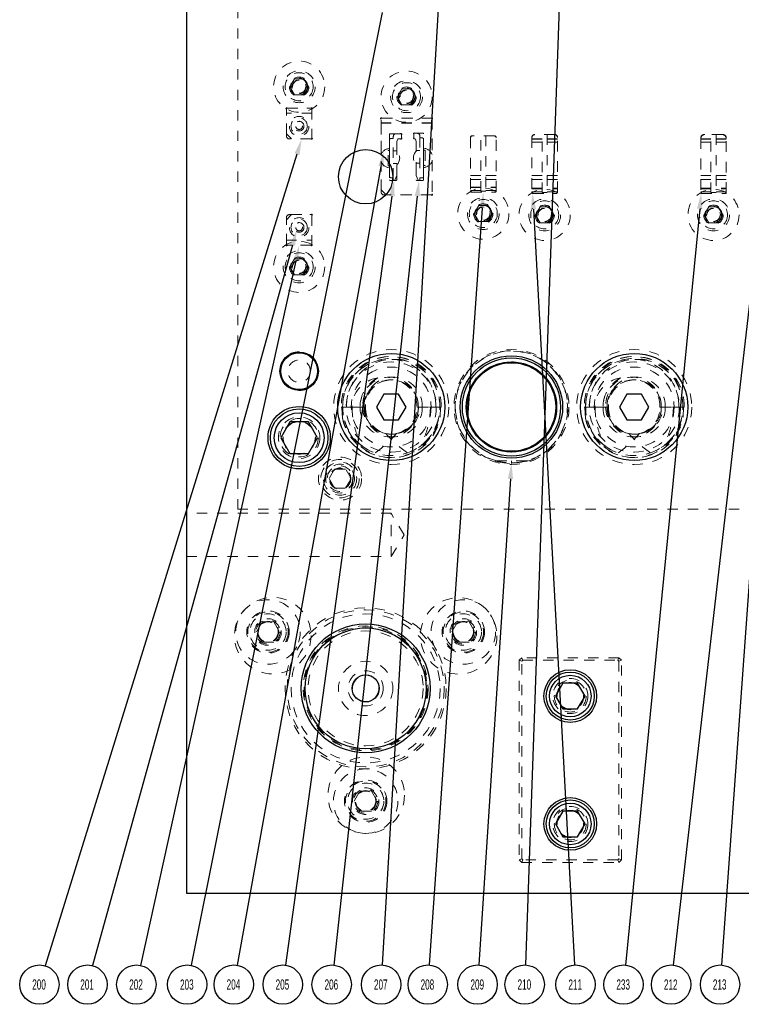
# Model space of a CAD drawing. Header units: inches. Extents: x 1880 to 2363, y -453 to -54.
# Tile 979 of 1056: x 2116.42 to 2123.48, y -274.3 to -264.67. Entities that reach past the tile are written whole.
import ezdxf

# ---------------------------------------------------------------- set-up
doc = ezdxf.new("R2010")
doc.units = ezdxf.units.IN
doc.header["$LTSCALE"] = 0.5
doc.header["$MEASUREMENT"] = 0
doc.linetypes.add('HIDDEN', pattern=[0.225, 0.15, -0.075])
for name, color, linetype in [('DSS-M-S', 53, 'Continuous'), ('DST-M-S', 53, 'Continuous'), ('PAD-M-S', 135, 'Continuous'), ('PBU-M-S', 8, 'Continuous'), ('PUN-M-S', 8, 'Continuous'), ('SID-M-S', 105, 'Continuous'), ('SVF-M-S', 8, 'Continuous')]:
    doc.layers.add(name, color=color, linetype=linetype)
doc.styles.add('SLDTEXTSTYLE0', font='TXT', dxfattribs={"width": 0.595745})

msp = doc.modelspace()

# ---------------------------------------------------------------- linework, layer by layer
at = {"layer": 'DSS-M-S', "linetype": 'HIDDEN', "lineweight": 18}
for radius in [0.76772, 0.72835, 0.61024, 0.2655, 0.172]:
    msp.add_circle((2119.80381, -271.20862), radius, dxfattribs=at)
at = {"layer": 'DST-M-S', "linetype": 'Continuous', "lineweight": 25}
for p, q in [((2118.05381, -259.20862), (2118.05381, -273.20862)), ((2118.05381, -273.20862), (2130.55381, -273.20862))]:
    msp.add_line(p, q, dxfattribs=at)
at = {"layer": 'DST-M-S', "linetype": 'HIDDEN', "lineweight": 18}
for p, q in [((2120.05381, -269.49767), (2118.05381, -269.49767)), ((2120.05381, -269.70862), (2120.05381, -269.49767)), ((2120.18056, -269.70862), (2120.05381, -269.49767)), ((2120.05381, -269.91957), (2120.05381, -269.70862)), ((2120.05381, -269.91957), (2120.18056, -269.70862)), ((2118.05381, -269.91957), (2120.05381, -269.91957)), ((2121.32881, -270.90862), (2121.30381, -270.93362)), ((2121.30381, -270.93362), (2121.30381, -272.88362)), ((2121.30381, -270.93362), (2121.32881, -270.94398)), ((2122.27881, -270.90862), (2121.32881, -270.90862)), ((2121.32881, -270.90862), (2121.33916, -270.93362)), ((2121.32881, -270.94398), (2121.33916, -270.93362)), ((2121.32881, -272.87327), (2121.32881, -270.94398)), ((2121.33916, -270.93362), (2122.26845, -270.93362)), ((2122.27881, -270.90862), (2122.26845, -270.93362)), ((2122.26845, -270.93362), (2122.27881, -270.94398)), ((2122.30381, -270.93362), (2122.27881, -270.90862)), ((2122.30381, -270.93362), (2122.27881, -270.94398)), ((2122.27881, -270.94398), (2122.27881, -272.87327)), ((2122.30381, -272.88362), (2122.30381, -270.93362)), ((2121.32881, -272.87327), (2121.30381, -272.88362)), ((2121.30381, -272.88362), (2121.32881, -272.90862)), ((2121.33916, -272.88362), (2121.32881, -272.87327)), ((2121.33916, -272.88362), (2121.32881, -272.90862)), ((2122.26845, -272.88362), (2121.33916, -272.88362)), ((2122.27881, -272.87327), (2122.26845, -272.88362)), ((2122.26845, -272.88362), (2122.27881, -272.90862)), ((2122.27881, -272.87327), (2122.30381, -272.88362)), ((2122.27881, -272.90862), (2122.30381, -272.88362)), ((2121.32881, -272.90862), (2122.27881, -272.90862))]:
    msp.add_line(p, q, dxfattribs=at)
at = {"layer": 'DST-M-S', "linetype": 'Continuous', "lineweight": 25}
for centre, radius in [((2119.80381, -266.20862), 0.26565), ((2119.15381, -268.10862), 0.1875), ((2120.05381, -268.45862), 0.52345), ((2121.22881, -268.45862), 0.5), ((2122.42881, -268.45862), 0.52345), ((2119.15381, -268.75862), 0.3045), ((2119.80381, -271.20862), 0.62992), ((2121.80381, -271.28362), 0.2575), ((2121.80381, -272.53362), 0.2575)]:
    msp.add_circle(centre, radius, dxfattribs=at)
at = {"layer": 'DST-M-S', "linetype": 'HIDDEN', "lineweight": 18}
for centre, radius in [((2119.15381, -268.75862), 0.203), ((2118.84913, -270.65744), 0.09843), ((2120.75848, -270.65744), 0.09843), ((2121.80381, -271.28362), 0.172), ((2121.80381, -271.28362), 0.1285), ((2119.80381, -272.31098), 0.09843), ((2121.80381, -272.53362), 0.172), ((2121.80381, -272.53362), 0.1285)]:
    msp.add_circle(centre, radius, dxfattribs=at)
at = {"layer": 'PAD-M-S', "linetype": 'HIDDEN', "lineweight": 18}
for p, q in [((2119.02881, -265.78862), (2119.02881, -265.53862)), ((2119.02881, -265.53862), (2119.27881, -265.53862)), ((2119.02881, -265.80862), (2119.02881, -265.54958)), ((2119.03976, -265.53862), (2119.26785, -265.53862)), ((2119.27881, -265.53862), (2119.27881, -265.83862)), ((2119.27881, -265.54958), (2119.27881, -265.82767)), ((2119.27881, -265.58862), (2119.02881, -265.58862)), ((2119.95381, -265.63612), (2120.45381, -265.63612)), ((2119.95381, -265.99444), (2119.95381, -265.63612)), ((2119.95381, -266.35612), (2119.95381, -265.64708)), ((2119.96476, -265.63612), (2120.44285, -265.63612)), ((2120.45381, -265.63612), (2120.45381, -265.99194)), ((2120.45381, -265.64708), (2120.45381, -266.37517)), ((2120.45381, -265.68112), (2119.95381, -265.68112)), ((2119.95381, -265.68612), (2120.45381, -265.68612)), ((2119.07881, -265.83862), (2119.02881, -265.78862)), ((2119.26785, -265.83862), (2119.05881, -265.83862)), ((2119.27881, -265.83862), (2119.07881, -265.83862)), ((2120.03731, -265.79362), (2120.03731, -265.93225)), ((2120.14306, -265.78862), (2120.04231, -265.78862)), ((2120.10931, -265.96019), (2120.10931, -265.86625)), ((2120.10961, -265.86454), (2120.11821, -265.84091)), ((2120.12291, -265.83762), (2120.14306, -265.83762)), ((2120.15431, -265.82638), (2120.15431, -265.79987)), ((2120.27531, -265.79182), (2120.27531, -265.82658)), ((2120.28216, -265.83637), (2120.28642, -265.83792)), ((2120.36531, -265.78362), (2120.2835, -265.78362)), ((2120.28941, -265.84091), (2120.29801, -265.86454)), ((2120.29831, -265.86625), (2120.29831, -265.95769)), ((2120.37031, -265.92975), (2120.37031, -265.78862)), ((2120.82881, -265.82362), (2120.82881, -266.35362)), ((2121.06381, -265.80862), (2120.84381, -265.80862)), ((2121.07881, -266.35362), (2121.07881, -265.82362)), ((2121.42881, -265.82112), (2121.42881, -266.36112)), ((2121.65381, -265.79612), (2121.45381, -265.79612)), ((2121.67881, -266.36112), (2121.67881, -265.82112)), ((2123.07881, -265.83112), (2123.07881, -266.36612)), ((2123.29381, -265.79612), (2123.11381, -265.79612)), ((2123.32881, -266.36612), (2123.32881, -265.83112)), ((2120.03731, -265.94612), (2120.03731, -266.10612)), ((2120.37031, -266.10362), (2120.37031, -265.94362)), ((2119.95381, -266.33612), (2119.95381, -266.0578)), ((2120.45381, -266.0553), (2120.45381, -266.38612)), ((2120.03731, -266.11999), (2120.03731, -266.23862)), ((2120.10931, -266.23862), (2120.10931, -266.09205)), ((2120.29831, -266.08955), (2120.29831, -266.23862)), ((2120.37031, -266.23862), (2120.37031, -266.11749)), ((2120.04231, -266.24362), (2120.10431, -266.24362)), ((2120.30331, -266.24362), (2120.36531, -266.24362)), ((2120.00381, -266.38612), (2119.95381, -266.33612)), ((2120.44285, -266.38612), (2119.98381, -266.38612)), ((2120.45381, -266.38612), (2120.00381, -266.38612)), ((2120.83381, -266.35862), (2121.07381, -266.35862)), ((2121.43881, -266.37112), (2121.66881, -266.37112)), ((2123.08381, -266.37112), (2123.32381, -266.37112)), ((2119.02881, -266.62862), (2119.07881, -266.57862)), ((2119.02881, -266.86767), (2119.02881, -266.60862)), ((2119.02881, -266.87862), (2119.02881, -266.62862)), ((2119.05881, -266.57862), (2119.26785, -266.57862)), ((2119.07881, -266.57862), (2119.27881, -266.57862)), ((2119.27881, -266.57862), (2119.27881, -266.87862)), ((2119.27881, -266.58958), (2119.27881, -266.86767)), ((2119.02881, -266.82862), (2119.27881, -266.82862)), ((2119.27881, -266.87862), (2119.02881, -266.87862)), ((2119.26785, -266.87862), (2119.03976, -266.87862)), ((2121.07276, -268.98725), (2121.11856, -268.99866)), ((2121.11856, -268.99866), (2121.15454, -269.00478))]:
    msp.add_line(p, q, dxfattribs=at)
for centre, radius in [((2119.15381, -265.32862), 0.068), ((2120.20381, -265.42612), 0.068), ((2119.15381, -265.71362), 0.09562), ((2119.15381, -265.71362), 0.0469), ((2120.95381, -266.56862), 0.068), ((2121.55381, -266.58112), 0.068), ((2123.20381, -266.58112), 0.068), ((2119.15381, -266.70362), 0.09562), ((2119.15381, -266.70362), 0.0469), ((2119.15381, -267.08862), 0.068), ((2120.05381, -268.45862), 0.44062), ((2120.05381, -268.45862), 0.39062), ((2122.42881, -268.45862), 0.44063), ((2122.42881, -268.45862), 0.39063), ((2119.15381, -268.75862), 0.15625), ((2119.55381, -269.15862), 0.1005)]:
    msp.add_circle(centre, radius, dxfattribs=at)
for centre, radius, start, end in [((2119.03093, -265.54074), 0.006, 42.592273, 227.407727), ((2119.02281, -265.54958), 0.006, 0, 47.407727), ((2119.03976, -265.53262), 0.006, 222.592273, 270), ((2119.26785, -265.53262), 0.006, 270, 317.407727), ((2119.27669, -265.54074), 0.006, 312.592273, 137.407727), ((2119.28481, -265.54958), 0.006, 132.592273, 180), ((2119.95593, -265.63824), 0.006, 42.592273, 227.407727), ((2119.94781, -265.64708), 0.006, 0, 47.407727), ((2119.96476, -265.63012), 0.006, 222.592273, 270), ((2120.44285, -265.63012), 0.006, 270, 317.407727), ((2120.45169, -265.63824), 0.006, 312.592273, 137.407727), ((2120.45981, -265.64708), 0.006, 132.592273, 180), ((2119.05881, -265.80862), 0.03, 180, 270), ((2119.26785, -265.84462), 0.006, 42.592273, 90), ((2119.27669, -265.8365), 0.006, 222.592273, 47.407727), ((2119.28481, -265.82767), 0.006, 180, 227.407727), ((2120.04231, -265.79362), 0.005, 90, 180), ((2120.11431, -265.86625), 0.005, 160, 180), ((2120.12291, -265.84262), 0.005, 90, 160), ((2120.14931, -265.79362), 0.008, 308.682187, 141.317813), ((2120.14931, -265.83262), 0.008, 218.682187, 51.317813), ((2120.27831, -265.78662), 0.006, 30, 240), ((2120.27831, -265.83178), 0.006, 120, 310), ((2120.28471, -265.84262), 0.005, 20, 70), ((2120.29331, -265.86625), 0.005, 0, 20), ((2120.36531, -265.78862), 0.005, 0, 90), ((2120.84381, -265.82362), 0.015, 90, 180), ((2121.06381, -265.82362), 0.015, 0, 90), ((2121.45381, -265.82112), 0.025, 90, 180), ((2121.65381, -265.82112), 0.025, 0, 90), ((2123.11381, -265.83112), 0.035, 90, 180), ((2123.29381, -265.83112), 0.035, 0, 90), ((2120.04231, -266.02612), 0.094, 93.049087, 160.303199), ((2120.04231, -266.02612), 0.094, 315.460409, 44.539591), ((2120.36531, -266.02362), 0.094, 135.460409, 224.539591), ((2120.36531, -266.02362), 0.094, 19.696801, 86.950913), ((2120.04231, -266.02612), 0.094, 199.696801, 266.950913), ((2120.36531, -266.02362), 0.094, 273.049087, 340.303199), ((2120.04231, -266.23862), 0.005, 180, 270), ((2120.10431, -266.23862), 0.005, 270, 0), ((2120.30331, -266.23862), 0.005, 180, 270), ((2120.36531, -266.23862), 0.005, 270, 0), ((2119.98381, -266.35612), 0.03, 180, 270), ((2120.44285, -266.39212), 0.006, 42.592273, 90), ((2120.45169, -266.384), 0.006, 222.592273, 47.407727), ((2120.45981, -266.37517), 0.006, 180, 227.407727), ((2120.83381, -266.35362), 0.005, 180, 270), ((2121.07381, -266.35362), 0.005, 270, 0), ((2121.43881, -266.36112), 0.01, 180, 270), ((2121.66881, -266.36112), 0.01, 270, 0), ((2123.08381, -266.36612), 0.005, 180, 270), ((2123.32381, -266.36612), 0.005, 270, 0), ((2119.05881, -266.60862), 0.03, 90, 180), ((2119.26785, -266.57262), 0.006, 270, 317.407727), ((2119.27669, -266.58074), 0.006, 312.592273, 137.407727), ((2119.28481, -266.58958), 0.006, 132.592273, 180), ((2119.03093, -266.8765), 0.006, 132.592273, 317.407727), ((2119.02281, -266.86767), 0.006, 312.592273, 0), ((2119.03976, -266.88462), 0.006, 90, 137.407727), ((2119.26785, -266.88462), 0.006, 42.592273, 90), ((2119.27669, -266.8765), 0.006, 222.592273, 47.407727), ((2119.28481, -266.86767), 0.006, 180, 227.407727)]:
    msp.add_arc(centre, radius, start, end, dxfattribs=at)
at = {"layer": 'PBU-M-S', "linetype": 'HIDDEN', "lineweight": 18}
for p, q in [((2118.55381, -262.95862), (2118.55381, -269.45862)), ((2118.55381, -269.45862), (2130.05381, -269.45862))]:
    msp.add_line(p, q, dxfattribs=at)
for centre, radius in [((2119.15381, -268.10862), 0.19), ((2121.22881, -268.45862), 0.5625), ((2119.55381, -269.15862), 0.211), ((2119.55381, -269.15862), 0.1405)]:
    msp.add_circle(centre, radius, dxfattribs=at)
at = {"layer": 'PUN-M-S', "linetype": 'HIDDEN', "lineweight": 18}
for p, q in [((2120.03731, -265.94612), (2120.03731, -265.84862)), ((2120.06931, -265.83362), (2120.05231, -265.83362)), ((2120.07431, -265.81362), (2120.07431, -265.82862)), ((2120.07431, -266.22362), (2120.07431, -265.82862)), ((2120.14931, -265.78862), (2120.09931, -265.78862)), ((2120.10931, -266.19412), (2120.10931, -265.86625)), ((2120.10961, -265.86454), (2120.11821, -265.84091)), ((2120.12291, -265.83762), (2120.14931, -265.83762)), ((2120.15431, -265.83262), (2120.15431, -265.79362)), ((2120.27531, -265.78662), (2120.27531, -265.83178)), ((2120.27728, -265.8346), (2120.28642, -265.83792)), ((2120.30831, -265.78362), (2120.27831, -265.78362)), ((2120.28941, -265.84091), (2120.29801, -265.86454)), ((2120.29831, -265.86625), (2120.29831, -266.19412)), ((2120.33331, -265.82362), (2120.33331, -265.80862)), ((2120.33331, -265.82362), (2120.33331, -266.22362)), ((2120.33831, -265.82862), (2120.35531, -265.82862)), ((2120.37031, -265.84362), (2120.37031, -265.94362)), ((2120.82881, -265.82862), (2120.82881, -266.34862)), ((2121.05881, -265.80862), (2120.84881, -265.80862)), ((2120.92881, -266.35066), (2120.92881, -265.80862)), ((2120.97881, -265.80862), (2120.97881, -266.35066)), ((2121.07881, -266.34862), (2121.07881, -265.82862)), ((2121.42881, -265.82612), (2121.42881, -266.35612)), ((2121.52881, -265.8382), (2121.42881, -265.8382)), ((2121.52881, -265.84034), (2121.42881, -265.84034)), ((2121.42881, -265.86952), (2121.52881, -265.86952)), ((2121.64881, -265.79612), (2121.45881, -265.79612)), ((2121.52881, -266.36316), (2121.52881, -265.79612)), ((2121.57881, -265.79612), (2121.57881, -266.36316)), ((2121.67881, -265.8382), (2121.57881, -265.8382)), ((2121.67881, -265.84034), (2121.57881, -265.84034)), ((2121.57881, -265.86952), (2121.67881, -265.86952)), ((2121.67881, -266.35612), (2121.67881, -265.82612)), ((2123.07881, -265.83612), (2123.07881, -266.36112)), ((2123.17881, -265.8382), (2123.07881, -265.8382)), ((2123.17881, -265.84034), (2123.07881, -265.84034)), ((2123.07881, -265.86952), (2123.17881, -265.86952)), ((2123.28881, -265.79612), (2123.11881, -265.79612)), ((2123.17881, -266.36316), (2123.17881, -265.79612)), ((2123.22881, -265.79612), (2123.22881, -266.36316)), ((2123.32881, -265.8382), (2123.22881, -265.8382)), ((2123.32881, -265.84034), (2123.22881, -265.84034)), ((2123.22881, -265.86952), (2123.32881, -265.86952)), ((2123.32881, -266.36112), (2123.32881, -265.83612)), ((2120.02531, -265.95112), (2120.02231, -265.95412)), ((2120.02231, -266.09812), (2120.02231, -265.95412)), ((2120.03231, -265.95112), (2120.02531, -265.95112)), ((2120.03731, -266.10612), (2120.03731, -265.94612)), ((2120.10931, -265.95362), (2120.07431, -265.95362)), ((2120.33331, -265.95112), (2120.29831, -265.95112)), ((2120.37031, -265.94362), (2120.37031, -266.10362)), ((2120.37531, -265.94862), (2120.38231, -265.94862)), ((2120.38531, -265.95162), (2120.38231, -265.94862)), ((2120.38531, -265.95162), (2120.38531, -266.09562)), ((2120.02231, -266.09812), (2120.02531, -266.10112)), ((2120.03231, -266.10112), (2120.02531, -266.10112)), ((2120.03731, -266.20362), (2120.03731, -266.10612)), ((2120.07431, -266.07862), (2120.10931, -266.07862)), ((2120.29831, -266.07612), (2120.33331, -266.07612)), ((2120.37031, -266.10362), (2120.37031, -266.20362)), ((2120.37531, -266.09862), (2120.38231, -266.09862)), ((2120.38231, -266.09862), (2120.38531, -266.09562)), ((2120.06931, -266.21862), (2120.05231, -266.21862)), ((2120.07431, -266.22362), (2120.07431, -266.23862)), ((2120.07931, -266.24362), (2120.08506, -266.24362)), ((2120.08965, -266.24061), (2120.1089, -266.1961)), ((2120.29872, -266.1961), (2120.31797, -266.24061)), ((2120.32255, -266.24362), (2120.32831, -266.24362)), ((2120.33331, -266.23862), (2120.33331, -266.22362)), ((2120.33831, -266.21862), (2120.35531, -266.21862)), ((2120.92881, -266.19681), (2120.82881, -266.19681)), ((2120.82881, -266.23618), (2120.92881, -266.23618)), ((2121.07881, -266.19681), (2120.97881, -266.19681)), ((2120.97881, -266.23618), (2121.07881, -266.23618)), ((2121.52881, -266.19681), (2121.42881, -266.19681)), ((2121.42881, -266.23618), (2121.52881, -266.23618)), ((2121.67881, -266.19681), (2121.57881, -266.19681)), ((2121.57881, -266.23618), (2121.67881, -266.23618)), ((2123.17881, -266.19681), (2123.07881, -266.19681)), ((2123.07881, -266.23618), (2123.17881, -266.23618)), ((2123.32881, -266.19681), (2123.22881, -266.19681)), ((2123.22881, -266.23618), (2123.32881, -266.23618)), ((2120.82881, -266.30862), (2121.07881, -266.30862)), ((2120.82881, -266.31362), (2121.07881, -266.31362)), ((2120.82881, -266.31362), (2121.07881, -266.31362)), ((2120.92881, -266.34362), (2120.82881, -266.34362)), ((2120.97881, -266.35066), (2120.92881, -266.35066)), ((2121.07881, -266.34362), (2120.97881, -266.34362)), ((2121.42881, -266.32112), (2121.67881, -266.32112)), ((2121.42881, -266.32612), (2121.67881, -266.32612)), ((2121.42881, -266.32612), (2121.67881, -266.32612)), ((2123.07881, -266.32112), (2123.32881, -266.32112)), ((2123.07881, -266.32612), (2123.32881, -266.32612)), ((2123.07881, -266.32612), (2123.32881, -266.32612)), ((2120.83881, -266.35862), (2121.06881, -266.35862)), ((2121.52881, -266.35612), (2121.42881, -266.35612)), ((2121.44381, -266.37112), (2121.66381, -266.37112)), ((2121.57881, -266.36316), (2121.52881, -266.36316)), ((2121.67881, -266.35612), (2121.57881, -266.35612)), ((2123.17881, -266.35612), (2123.07881, -266.35612)), ((2123.07881, -266.36112), (2123.08881, -266.37112)), ((2123.08881, -266.37112), (2123.31881, -266.37112)), ((2123.22881, -266.36316), (2123.17881, -266.36316)), ((2123.32881, -266.35612), (2123.22881, -266.35612)), ((2123.31881, -266.37112), (2123.32881, -266.36112))]:
    msp.add_line(p, q, dxfattribs=at)
for centre, radius in [((2119.15381, -265.71362), 0.08), ((2119.15381, -265.71362), 0.0469), ((2119.15381, -265.71362), 0.0325), ((2119.15381, -266.70362), 0.08), ((2119.15381, -266.70362), 0.0469), ((2119.15381, -266.70362), 0.0325)]:
    msp.add_circle(centre, radius, dxfattribs=at)
for centre, radius, start, end in [((2120.05231, -265.84862), 0.015, 90, 180), ((2120.06931, -265.82862), 0.005, 270, 0), ((2120.09931, -265.81362), 0.025, 90, 180), ((2120.11431, -265.86625), 0.005, 160, 180), ((2120.12291, -265.84262), 0.005, 90, 160), ((2120.14931, -265.79362), 0.005, 0, 90), ((2120.14931, -265.83262), 0.005, 270, 0), ((2120.27831, -265.78662), 0.003, 90, 180), ((2120.27831, -265.83178), 0.003, 180, 250), ((2120.28471, -265.84262), 0.005, 20, 70), ((2120.29331, -265.86625), 0.005, 0, 20), ((2120.30831, -265.80862), 0.025, 0, 90), ((2120.33831, -265.82362), 0.005, 180, 270), ((2120.35531, -265.84362), 0.015, 0, 90), ((2120.84881, -265.82862), 0.02, 90, 180), ((2121.05881, -265.82862), 0.02, 0, 90), ((2121.45881, -265.82612), 0.03, 90, 180), ((2121.64881, -265.82612), 0.03, 0, 90), ((2123.11881, -265.83612), 0.04, 90, 180), ((2123.28881, -265.83612), 0.04, 0, 90), ((2120.03231, -265.94612), 0.005, 270, 0), ((2120.37531, -265.94362), 0.005, 180, 270), ((2120.03231, -266.10612), 0.005, 0, 90), ((2120.37531, -266.10362), 0.005, 90, 180), ((2120.05231, -266.20362), 0.015, 180, 270), ((2120.06931, -266.22362), 0.005, 0, 90), ((2120.07931, -266.23862), 0.005, 180, 270), ((2120.08506, -266.23862), 0.005, 270, 336.611518), ((2120.10431, -266.19412), 0.005, 336.611518, 0), ((2120.30331, -266.19412), 0.005, 180, 203.388482), ((2120.32255, -266.23862), 0.005, 203.388482, 270), ((2120.32831, -266.23862), 0.005, 270, 0), ((2120.33831, -266.22362), 0.005, 90, 180), ((2120.35531, -266.20362), 0.015, 270, 0), ((2120.83881, -266.34862), 0.01, 180, 270), ((2121.06881, -266.34862), 0.01, 270, 0), ((2121.44381, -266.35612), 0.015, 180, 270), ((2121.66381, -266.35612), 0.015, 270, 0)]:
    msp.add_arc(centre, radius, start, end, dxfattribs=at)
at = {"layer": 'SID-M-S'}
for p, q in [((2121.79829, -261.66452), (2121.36497, -273.91141)), ((2120.66036, -262.01015), (2119.9659, -273.91162)), ((2119.96363, -264.60386), (2118.09691, -273.91504)), ((2119.13258, -265.98762), (2116.67162, -273.91993)), ((2119.95374, -266.10808), (2118.54884, -273.91433)), ((2120.06078, -266.39815), (2119.01962, -273.91311)), ((2120.30859, -266.39871), (2119.49245, -273.91241)), ((2123.82207, -266.41146), (2123.28127, -273.91179)), ((2120.94289, -266.51424), (2120.42383, -273.91176)), ((2121.44342, -266.52401), (2121.84442, -273.91157)), ((2123.06857, -266.52138), (2122.34298, -273.91221)), ((2123.66094, -266.54294), (2122.81101, -273.91256)), ((2119.08906, -266.87686), (2117.13539, -273.91829)), ((2119.12025, -267.03097), (2117.60379, -273.91579)), ((2121.2187, -269.16154), (2120.91039, -273.91169))]:
    msp.add_line(p, q, dxfattribs=at)
for centre in [(2116.61462, -274.10366), (2117.08396, -274.10366), (2117.56241, -274.10366), (2118.0591, -274.10366), (2118.51477, -274.10366), (2118.99323, -274.10366), (2119.47168, -274.10366), (2119.95469, -274.10366), (2120.41037, -274.10366), (2120.89794, -274.10366), (2121.35816, -274.10366), (2121.85485, -274.10366), (2122.32419, -274.10366), (2122.78897, -274.10366), (2123.26743, -274.10366)]:
    msp.add_circle(centre, 0.19237, dxfattribs=at)
for points in [[(2119.10775, -265.97991), (2119.17881, -265.83862), (2119.10775, -265.97991), (2119.15742, -265.99532)], [(2119.92815, -266.10348), (2119.98137, -265.95455), (2119.92815, -266.10348), (2119.97933, -266.11269)], [(2120.03502, -266.39458), (2120.08218, -266.24362), (2120.03502, -266.39458), (2120.08653, -266.40171)], [(2120.28274, -266.3959), (2120.32543, -266.24362), (2120.28274, -266.3959), (2120.33443, -266.40152)], [(2120.91695, -266.51242), (2120.95381, -266.35862), (2120.91695, -266.51242), (2120.96882, -266.51606)], [(2121.41745, -266.52541), (2121.43496, -266.36823), (2121.41745, -266.52541), (2121.46938, -266.5226)], [(2123.0427, -266.51884), (2123.08381, -266.36613), (2123.0427, -266.51884), (2123.09445, -266.52392)], [(2119.06401, -266.86991), (2119.13077, -266.72654), (2119.06401, -266.86991), (2119.11411, -266.88382)], [(2119.09486, -267.02538), (2119.15381, -266.87862), (2119.09486, -267.02538), (2119.14564, -267.03656)], [(2121.19276, -269.15985), (2121.22881, -269.00587), (2121.19276, -269.15985), (2121.24465, -269.16322)]]:
    msp.add_solid(points, dxfattribs=at)
at = {"layer": 'SVF-M-S', "linetype": 'HIDDEN', "lineweight": 18}
for p, q in [((2119.0636, -265.32862), (2119.1087, -265.2505)), ((2119.1087, -265.2505), (2119.19891, -265.2505)), ((2119.19891, -265.2505), (2119.24402, -265.32862)), ((2119.1087, -265.40675), (2119.0636, -265.32862)), ((2119.24402, -265.32862), (2119.19891, -265.40675)), ((2120.1136, -265.42612), (2120.1587, -265.348)), ((2120.1587, -265.348), (2120.24891, -265.348)), ((2120.24891, -265.348), (2120.29402, -265.42612)), ((2119.19891, -265.40675), (2119.1087, -265.40675)), ((2120.1587, -265.50425), (2120.1136, -265.42612)), ((2120.29402, -265.42612), (2120.24891, -265.50425)), ((2120.24891, -265.50425), (2120.1587, -265.50425)), ((2120.8636, -266.56862), (2120.9087, -266.4905)), ((2120.9087, -266.4905), (2120.99891, -266.4905)), ((2120.99891, -266.4905), (2121.04402, -266.56862)), ((2121.4636, -266.58112), (2121.5087, -266.503)), ((2121.5087, -266.503), (2121.59891, -266.503)), ((2121.59891, -266.503), (2121.64402, -266.58112)), ((2123.1136, -266.58112), (2123.1587, -266.503)), ((2123.1587, -266.503), (2123.24891, -266.503)), ((2123.24891, -266.503), (2123.29402, -266.58112)), ((2120.9087, -266.64675), (2120.8636, -266.56862)), ((2121.04402, -266.56862), (2120.99891, -266.64675)), ((2121.5087, -266.65925), (2121.4636, -266.58112)), ((2121.64402, -266.58112), (2121.59891, -266.65925)), ((2123.1587, -266.65925), (2123.1136, -266.58112)), ((2123.29402, -266.58112), (2123.24891, -266.65925)), ((2120.99891, -266.64675), (2120.9087, -266.64675)), ((2121.59891, -266.65925), (2121.5087, -266.65925)), ((2123.24891, -266.65925), (2123.1587, -266.65925)), ((2119.0636, -267.08862), (2119.1087, -267.0105)), ((2119.1087, -267.0105), (2119.19891, -267.0105)), ((2119.19891, -267.0105), (2119.24402, -267.08862)), ((2119.1087, -267.16675), (2119.0636, -267.08862)), ((2119.24402, -267.08862), (2119.19891, -267.16675)), ((2119.19891, -267.16675), (2119.1087, -267.16675)), ((2119.56577, -268.45862), (2119.5712, -268.45862)), ((2119.5712, -268.45862), (2119.57881, -268.45862)), ((2119.57738, -268.56708), (2119.5712, -268.45862)), ((2119.57881, -268.45862), (2119.75005, -268.45862)), ((2119.57912, -268.47583), (2119.57881, -268.45862)), ((2119.75005, -268.45862), (2119.67002, -268.45862)), ((2119.75005, -268.45862), (2119.77395, -268.45862)), ((2119.75005, -268.45862), (2119.78881, -268.45862)), ((2119.78881, -268.45862), (2119.79642, -268.45862)), ((2119.79642, -268.45862), (2119.80365, -268.54607)), ((2119.79642, -268.45862), (2119.80184, -268.45862)), ((2120.30577, -268.45862), (2120.49005, -268.45862)), ((2120.52881, -268.45862), (2120.31881, -268.45862)), ((2120.31881, -268.45862), (2120.52881, -268.45862)), ((2120.49005, -268.45862), (2120.54184, -268.45862)), ((2120.53642, -268.45862), (2120.53024, -268.56708)), ((2121.94077, -268.45862), (2121.9462, -268.45862)), ((2121.9462, -268.45862), (2121.95381, -268.45862)), ((2121.95238, -268.56708), (2121.9462, -268.45862)), ((2121.95381, -268.45862), (2122.12505, -268.45862)), ((2121.95412, -268.47583), (2121.95381, -268.45862)), ((2122.12505, -268.45862), (2122.04502, -268.45862)), ((2122.12505, -268.45862), (2122.14895, -268.45862)), ((2122.12505, -268.45862), (2122.16381, -268.45862)), ((2122.16381, -268.45862), (2122.17142, -268.45862)), ((2122.17142, -268.45862), (2122.17865, -268.54607)), ((2122.17142, -268.45862), (2122.17684, -268.45862)), ((2122.68077, -268.45862), (2122.86505, -268.45862)), ((2122.90381, -268.45862), (2122.69381, -268.45862)), ((2122.69381, -268.45862), (2122.90381, -268.45862)), ((2122.86505, -268.45862), (2122.91684, -268.45862)), ((2122.91142, -268.45862), (2122.90524, -268.56708)), ((2119.58539, -268.53742), (2119.57912, -268.47583)), ((2121.96039, -268.53742), (2121.95412, -268.47583)), ((2119.78881, -268.85283), (2119.75874, -268.83086)), ((2122.16381, -268.85283), (2122.13374, -268.83086)), ((2121.06918, -268.98618), (2121.08335, -268.98618)), ((2121.06918, -268.98618), (2121.18939, -269.00397)), ((2121.08335, -268.98618), (2121.22881, -268.98618)), ((2121.15454, -269.00478), (2121.15454, -269.0008)), ((2121.15454, -269.00478), (2121.21112, -269.00952)), ((2121.22881, -269.00587), (2121.22881, -268.98618)), ((2121.37426, -268.98618), (2121.22881, -268.98618)), ((2121.22881, -269.00587), (2121.22881, -269.0098)), ((2121.35586, -268.991), (2121.38844, -268.98618)), ((2121.38844, -268.98618), (2121.37426, -268.98618)), ((2119.49968, -269.06487), (2119.44555, -269.15862)), ((2119.60793, -269.06487), (2119.49968, -269.06487)), ((2119.66206, -269.15862), (2119.60793, -269.06487)), ((2119.44555, -269.15862), (2119.49968, -269.25237)), ((2119.60793, -269.25237), (2119.66206, -269.15862)), ((2119.49968, -269.25237), (2119.60793, -269.25237)), ((2118.73548, -270.65744), (2118.79231, -270.55902)), ((2118.79231, -270.55902), (2118.90596, -270.55902)), ((2118.90596, -270.55902), (2118.96279, -270.65744)), ((2120.64483, -270.65744), (2120.70166, -270.55902)), ((2120.70166, -270.55902), (2120.81531, -270.55902)), ((2120.81531, -270.55902), (2120.87213, -270.65744)), ((2118.79231, -270.75587), (2118.73548, -270.65744)), ((2118.96279, -270.65744), (2118.90596, -270.75587)), ((2120.70166, -270.75587), (2120.64483, -270.65744)), ((2120.87213, -270.65744), (2120.81531, -270.75587)), ((2118.90596, -270.75587), (2118.79231, -270.75587)), ((2120.81531, -270.75587), (2120.70166, -270.75587)), ((2119.69016, -272.31098), (2119.74698, -272.21256)), ((2119.74698, -272.21256), (2119.86063, -272.21256)), ((2119.86063, -272.21256), (2119.91746, -272.31098)), ((2119.74698, -272.40941), (2119.69016, -272.31098)), ((2119.91746, -272.31098), (2119.86063, -272.40941)), ((2119.86063, -272.40941), (2119.74698, -272.40941))]:
    msp.add_line(p, q, dxfattribs=at)
at = {"layer": 'SVF-M-S', "linetype": 'Continuous', "lineweight": 25}
for p, q in [((2119.98164, -268.33362), (2119.90947, -268.45862)), ((2120.12598, -268.33362), (2119.98164, -268.33362)), ((2120.19815, -268.45862), (2120.12598, -268.33362)), ((2122.35664, -268.33362), (2122.28447, -268.45862)), ((2122.50098, -268.33362), (2122.35664, -268.33362)), ((2122.57315, -268.45862), (2122.50098, -268.33362)), ((2119.90947, -268.45862), (2119.98164, -268.58362)), ((2120.12598, -268.58362), (2120.19815, -268.45862)), ((2122.28447, -268.45862), (2122.35664, -268.58362)), ((2122.50098, -268.58362), (2122.57315, -268.45862)), ((2119.06374, -268.60262), (2118.97367, -268.75862)), ((2119.24387, -268.60262), (2119.06374, -268.60262)), ((2119.33394, -268.75862), (2119.24387, -268.60262)), ((2119.98164, -268.58362), (2120.12598, -268.58362)), ((2122.35664, -268.58362), (2122.50098, -268.58362)), ((2118.97367, -268.75862), (2119.06374, -268.91462)), ((2119.24387, -268.91462), (2119.33394, -268.75862)), ((2119.06374, -268.91462), (2119.24387, -268.91462)), ((2121.73164, -271.15862), (2121.65947, -271.28362)), ((2121.87598, -271.15862), (2121.73164, -271.15862)), ((2121.94815, -271.28362), (2121.87598, -271.15862)), ((2121.65947, -271.28362), (2121.73164, -271.40862)), ((2121.87598, -271.40862), (2121.94815, -271.28362)), ((2121.73164, -271.40862), (2121.87598, -271.40862)), ((2121.73164, -272.40862), (2121.65947, -272.53362)), ((2121.87598, -272.40862), (2121.73164, -272.40862)), ((2121.94815, -272.53362), (2121.87598, -272.40862)), ((2121.65947, -272.53362), (2121.73164, -272.65862)), ((2121.87598, -272.65862), (2121.94815, -272.53362)), ((2121.73164, -272.65862), (2121.87598, -272.65862))]:
    msp.add_line(p, q, dxfattribs=at)
at = {"layer": 'SVF-M-S', "linetype": 'HIDDEN', "lineweight": 18}
for centre, radius in [((2119.15381, -265.32862), 0.25), ((2119.15381, -265.32862), 0.156), ((2119.15381, -265.32862), 0.137), ((2120.20381, -265.42612), 0.25), ((2119.15381, -265.32862), 0.095), ((2119.15381, -265.32862), 0.08397), ((2119.15381, -265.32862), 0.0837), ((2119.15381, -265.32862), 0.08318), ((2119.15381, -265.32862), 0.0795), ((2119.15381, -265.32862), 0.06398), ((2120.20381, -265.42612), 0.156), ((2120.20381, -265.42612), 0.137), ((2120.20381, -265.42612), 0.095), ((2120.20381, -265.42612), 0.08397), ((2120.20381, -265.42612), 0.0837), ((2120.20381, -265.42612), 0.08318), ((2120.20381, -265.42612), 0.0795), ((2120.20381, -265.42612), 0.06398), ((2120.95381, -266.56862), 0.25), ((2121.55381, -266.58112), 0.25), ((2123.20381, -266.58112), 0.25), ((2120.95381, -266.56862), 0.156), ((2120.95381, -266.56862), 0.137), ((2121.55381, -266.58112), 0.156), ((2121.55381, -266.58112), 0.137), ((2123.20381, -266.58112), 0.156), ((2123.20381, -266.58112), 0.137), ((2120.95381, -266.56862), 0.095), ((2120.95381, -266.56862), 0.08397), ((2120.95381, -266.56862), 0.0837), ((2120.95381, -266.56862), 0.08318), ((2120.95381, -266.56862), 0.0795), ((2120.95381, -266.56862), 0.06398), ((2121.55381, -266.58112), 0.095), ((2121.55381, -266.58112), 0.08397), ((2121.55381, -266.58112), 0.0837), ((2121.55381, -266.58112), 0.08318), ((2121.55381, -266.58112), 0.0795), ((2121.55381, -266.58112), 0.06398), ((2123.20381, -266.58112), 0.095), ((2123.20381, -266.58112), 0.08397), ((2123.20381, -266.58112), 0.0837), ((2123.20381, -266.58112), 0.08318), ((2123.20381, -266.58112), 0.0795), ((2123.20381, -266.58112), 0.06398), ((2119.15381, -267.08862), 0.25), ((2119.15381, -267.08862), 0.156), ((2119.15381, -267.08862), 0.137), ((2119.15381, -267.08862), 0.095), ((2119.15381, -267.08862), 0.08397), ((2119.15381, -267.08862), 0.0837), ((2119.15381, -267.08862), 0.08318), ((2119.15381, -267.08862), 0.0795), ((2119.15381, -267.08862), 0.06398), ((2120.05381, -268.45862), 0.5625), ((2121.22881, -268.45862), 0.47999), ((2122.42881, -268.45862), 0.5625), ((2119.15381, -268.10862), 0.1095), ((2121.22881, -268.45862), 0.44122), ((2119.15381, -268.75862), 0.1875), ((2119.15381, -268.75862), 0.16072), ((2119.15381, -268.75862), 0.16045), ((2119.15381, -268.75862), 0.15993), ((2119.55381, -269.15862), 0.1875), ((2119.55381, -269.15862), 0.1625), ((2119.55381, -269.15862), 0.125), ((2119.55381, -269.15862), 0.10497), ((2119.55381, -269.15862), 0.1047), ((2119.55381, -269.15862), 0.10418), ((2118.8962, -270.69311), 0.37402), ((2118.84913, -270.65744), 0.31496), ((2120.71337, -270.69556), 0.37402), ((2120.75848, -270.65744), 0.31496), ((2118.84913, -270.65744), 0.20669), ((2118.84913, -270.65744), 0.19685), ((2118.84913, -270.65744), 0.17717), ((2119.80381, -271.20862), 0.7874), ((2120.75848, -270.65744), 0.20669), ((2120.75848, -270.65744), 0.19685), ((2120.75848, -270.65744), 0.17717), ((2118.84913, -270.65744), 0.12992), ((2118.84913, -270.65744), 0.11811), ((2118.84913, -270.65744), 0.10289), ((2118.84913, -270.65744), 0.10262), ((2118.84913, -270.65744), 0.1021), ((2119.80381, -271.20862), 0.62932), ((2120.75848, -270.65744), 0.12992), ((2120.75848, -270.65744), 0.11811), ((2120.75848, -270.65744), 0.10289), ((2120.75848, -270.65744), 0.10262), ((2120.75848, -270.65744), 0.1021), ((2119.80381, -271.20862), 0.60095), ((2119.80381, -271.20862), 0.56218), ((2119.80381, -271.20862), 0.1285), ((2121.80381, -271.28362), 0.15625), ((2121.80381, -271.28362), 0.13297), ((2121.80381, -271.28362), 0.1327), ((2121.80381, -271.28362), 0.13218), ((2119.809, -272.25216), 0.37402), ((2119.80381, -272.31098), 0.31496), ((2119.80381, -272.31098), 0.20669), ((2119.80381, -272.31098), 0.19685), ((2119.80381, -272.31098), 0.17717), ((2119.80381, -272.31098), 0.12992), ((2119.80381, -272.31098), 0.11811), ((2119.80381, -272.31098), 0.10289), ((2119.80381, -272.31098), 0.10262), ((2119.80381, -272.31098), 0.1021), ((2121.80381, -272.53362), 0.15625), ((2121.80381, -272.53362), 0.13297), ((2121.80381, -272.53362), 0.1327), ((2121.80381, -272.53362), 0.13218)]:
    msp.add_circle(centre, radius, dxfattribs=at)
at = {"layer": 'SVF-M-S', "linetype": 'Continuous', "lineweight": 25}
for centre, radius in [((2119.15381, -268.10862), 0.1805), ((2121.22881, -268.45862), 0.47999), ((2121.22881, -268.45862), 0.44122), ((2121.22881, -268.45862), 0.43307), ((2119.15381, -268.75862), 0.28125), ((2119.15381, -268.75862), 0.24375), ((2119.80381, -271.20862), 0.59055), ((2121.80381, -271.28362), 0.23438), ((2119.80381, -271.20862), 0.13287), ((2121.80381, -271.28362), 0.20312), ((2121.80381, -272.53362), 0.23438), ((2121.80381, -272.53362), 0.20312)]:
    msp.add_circle(centre, radius, dxfattribs=at)
at = {"layer": 'SVF-M-S', "linetype": 'HIDDEN', "lineweight": 18}
for centre, radius, start, end in [((2120.04729, -268.44703), 0.48166, 358.62082, 181.37918), ((2120.06033, -268.44703), 0.48166, 358.62082, 181.37918), ((2120.05381, -268.45862), 0.475, 236.089671, 180), ((2121.22881, -268.45862), 0.55118, 284.633541, 253.165019), ((2121.22881, -268.45862), 0.54724, 270, 254.585631), ((2122.42229, -268.44703), 0.48166, 358.62082, 181.37918), ((2122.43533, -268.44703), 0.48166, 358.62082, 181.37918), ((2122.42881, -268.45862), 0.475, 236.089671, 180), ((2120.03443, -268.44765), 0.45575, 358.62082, 181.37918), ((2120.07319, -268.44765), 0.45575, 358.62082, 181.37918), ((2122.40943, -268.44765), 0.45575, 358.62082, 181.37918), ((2122.44819, -268.44765), 0.45575, 358.62082, 181.37918), ((2120.03443, -268.45189), 0.28446, 358.6441, 181.3559), ((2120.06962, -268.45648), 0.31958, 117.653768, 180.383392), ((2120.07319, -268.45189), 0.28446, 358.6441, 181.3559), ((2122.40943, -268.45189), 0.28446, 358.6441, 181.3559), ((2122.44462, -268.45648), 0.31958, 117.653768, 180.383392), ((2122.44819, -268.45189), 0.28446, 358.6441, 181.3559), ((2120.04729, -268.45231), 0.25856, 358.600686, 181.399314), ((2120.05381, -268.45862), 0.265, 199.267908, 180), ((2120.06033, -268.45231), 0.25856, 358.600686, 181.399314), ((2122.42229, -268.45231), 0.25856, 358.600686, 181.399314), ((2122.42881, -268.45862), 0.265, 199.267908, 180), ((2122.43533, -268.45231), 0.25856, 358.600686, 181.399314), ((2120.04845, -268.47213), 0.48055, 191.395618, 1.610912), ((2120.03443, -268.46535), 0.28446, 178.6441, 1.3559), ((2120.07319, -268.46535), 0.28446, 178.6441, 1.3559), ((2120.04944, -268.46396), 0.26069, 178.827725, 282.520153), ((2120.05381, -268.45862), 0.265, 180, 199.267908), ((2120.06694, -268.46149), 0.26511, 179.380164, 255.746287), ((2120.05818, -268.46396), 0.26069, 257.479847, 1.172275), ((2120.04068, -268.46149), 0.26511, 284.253713, 0.619836), ((2120.05997, -268.46298), 0.46886, 288.877269, 0.53304), ((2122.42345, -268.47213), 0.48055, 191.395618, 1.610912), ((2122.40943, -268.46535), 0.28446, 178.6441, 1.3559), ((2122.44819, -268.46535), 0.28446, 178.6441, 1.3559), ((2122.42444, -268.46396), 0.26069, 178.827725, 282.520153), ((2122.42881, -268.45862), 0.265, 180, 199.267908), ((2122.44194, -268.46149), 0.26511, 179.380164, 255.746287), ((2122.43318, -268.46396), 0.26069, 257.479847, 1.172275), ((2122.41568, -268.46149), 0.26511, 284.253713, 0.619836), ((2122.43497, -268.46298), 0.46886, 288.877269, 0.53304), ((2120.06135, -268.47654), 0.47755, 206.399652, 349.070717), ((2122.43635, -268.47654), 0.47755, 206.399652, 349.070717), ((2120.03791, -268.47724), 0.45225, 228.927068, 251.705144), ((2122.41291, -268.47724), 0.45225, 228.927068, 251.705144)]:
    msp.add_arc(centre, radius, start, end, dxfattribs=at)
for centre, major_axis, ratio, start_param, end_param in [((2119.98208, -268.45862), (-0.31206, 0), 0.9318009, 4.9084034, 6.2831853), ((2120.15933, -268.45862), (0.38537, 0), 0.9410518, 2.2365539, 3.1415927), ((2122.35708, -268.45862), (-0.31206, 0), 0.9318009, 4.9084034, 6.2831853), ((2122.53433, -268.45862), (0.38537, 0), 0.9410518, 2.2365539, 3.1415927), ((2120.04638, -268.45862), (-0.27243, 0), 0.966834, 0, 1.4059114), ((2120.06123, -268.45862), (0.27243, 0), 0.966834, 4.8772739, 6.2831853), ((2122.42138, -268.45862), (-0.27243, 0), 0.966834, 0, 1.4059114), ((2122.43623, -268.45862), (0.27243, 0), 0.966834, 4.8772739, 6.2831853), ((2120.04648, -268.45862), (-0.48233, 0), 0.966834, 0.2347238, 1.0072023), ((2120.06114, -268.45862), (0.48233, 0), 0.966834, 5.275983, 6.0484615), ((2122.42148, -268.45862), (-0.48233, 0), 0.966834, 0.2347238, 1.0072023), ((2122.43614, -268.45862), (0.48233, 0), 0.966834, 5.275983, 6.0484615)]:
    msp.add_ellipse(centre, major_axis=major_axis, ratio=ratio, start_param=start_param, end_param=end_param, dxfattribs=at)
for points, knots in [([(2119.76681, -268.83712), (2119.7466, -268.8202), (2119.70559, -268.78588), (2119.656, -268.72217), (2119.61701, -268.65071), (2119.58601, -268.56299), (2119.58146, -268.49699), (2119.57881, -268.45862)], [0, 0, 0, 0, 0.18252081, 0.37034789, 0.55217756, 0.73962361, 1, 1, 1, 1]), ([(2119.67002, -268.45862), (2119.67283, -268.50704), (2119.67804, -268.59654), (2119.71402, -268.72388), (2119.74909, -268.79911), (2119.76681, -268.83712)], [0, 0, 0, 0, 0.3683479, 0.680906, 1, 1, 1, 1]), ([(2120.4376, -268.45862), (2120.43478, -268.50704), (2120.42958, -268.59654), (2120.3936, -268.72388), (2120.35852, -268.79911), (2120.3408, -268.83712)], [0, 0, 0, 0, 0.3683479, 0.680906, 1, 1, 1, 1]), ([(2122.14181, -268.83712), (2122.1216, -268.8202), (2122.08059, -268.78588), (2122.031, -268.72217), (2121.99201, -268.65071), (2121.96101, -268.56299), (2121.95646, -268.49699), (2121.95381, -268.45862)], [0, 0, 0, 0, 0.18252081, 0.37034789, 0.55217756, 0.73962361, 1, 1, 1, 1]), ([(2122.04502, -268.45862), (2122.04783, -268.50704), (2122.05304, -268.59654), (2122.08902, -268.72388), (2122.12409, -268.79911), (2122.14181, -268.83712)], [0, 0, 0, 0, 0.3683479, 0.680906, 1, 1, 1, 1]), ([(2122.8126, -268.45862), (2122.80978, -268.50704), (2122.80458, -268.59654), (2122.7686, -268.72388), (2122.73352, -268.79911), (2122.7158, -268.83712)], [0, 0, 0, 0, 0.3683479, 0.680906, 1, 1, 1, 1]), ([(2119.89595, -268.90662), (2119.93068, -268.88126), (2120.00693, -268.82558), (2120.07104, -268.75621), (2120.10595, -268.71844)], [0, 0, 0, 0, 0.4555585, 1, 1, 1, 1]), ([(2120.21166, -268.90662), (2120.17693, -268.88126), (2120.10069, -268.82558), (2120.03657, -268.75621), (2120.00166, -268.71844)], [0, 0, 0, 0, 0.4555585, 1, 1, 1, 1]), ([(2122.27095, -268.90662), (2122.30568, -268.88126), (2122.38193, -268.82558), (2122.44604, -268.75621), (2122.48095, -268.71844)], [0, 0, 0, 0, 0.4555585, 1, 1, 1, 1]), ([(2122.58666, -268.90662), (2122.55193, -268.88126), (2122.47569, -268.82558), (2122.41157, -268.75621), (2122.37666, -268.71844)], [0, 0, 0, 0, 0.4555585, 1, 1, 1, 1])]:
    msp.add_open_spline(points, degree=3, knots=knots, dxfattribs=at)
msp.add_open_spline([(2121.08335, -268.98618), (2121.13184, -268.99602), (2121.22881, -269.01571), (2121.32578, -268.99602), (2121.37426, -268.98618)], degree=3, dxfattribs=at)

# ---------------------------------------------------------------- texts
at = {"layer": 'SID-M-S', "char_height": 0.1, "attachment_point": 2, "style": 'SLDTEXTSTYLE0'}
for s, insert in [('200', (2116.6116, -274.05256)), ('201', (2117.08094, -274.05256)), ('202', (2117.55939, -274.05256)), ('203', (2118.05608, -274.05256)), ('204', (2118.51175, -274.05256)), ('205', (2118.9902, -274.05256)), ('206', (2119.46866, -274.05256)), ('207', (2119.95167, -274.05256)), ('208', (2120.40735, -274.05256)), ('209', (2120.89491, -274.05256)), ('210', (2121.35514, -274.05256)), ('211', (2121.85183, -274.05256)), ('233', (2122.32117, -274.05256)), ('212', (2122.78595, -274.05256)), ('213', (2123.26441, -274.05256))]:
    msp.add_mtext(s, dxfattribs=dict(at, insert=insert))

doc.saveas('drawing.dxf')
